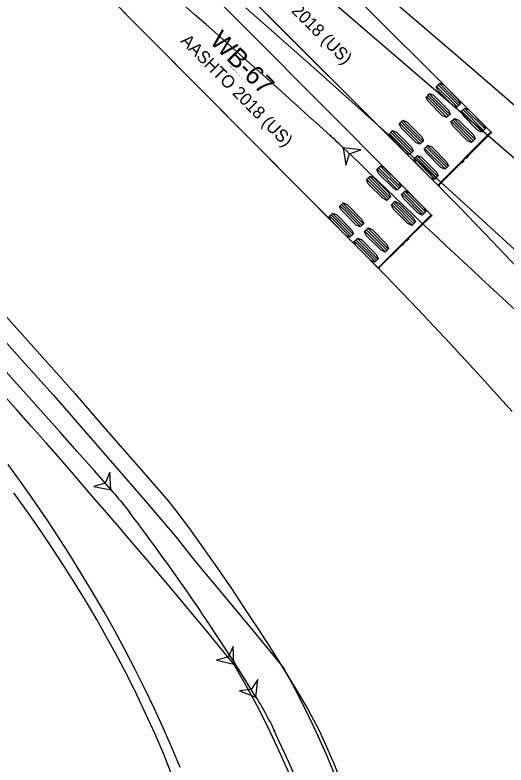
# Model space of a CAD drawing. Extents: x 973688 to 979179, y 703586 to 707602.
# Drawn here: x 973958.9 to 974014.5, y 707392.7 to 707477.7 of the extents above; entities that cross this region are included whole.
import ezdxf

# ---------------------------------------------------------------- set-up
doc = ezdxf.new("R2010")
doc.units = 0
doc.layers.add('0-NPLT', color=7, linetype='Continuous')
doc.layers.add('NO PLOT', color=7, linetype='Continuous')

msp = doc.modelspace()

# ---------------------------------------------------------------- linework, layer by layer
at = {"layer": '0-NPLT'}
for p, q in [((974019.455, 707458.047), (973959.754, 707509.413)), ((974019.455, 707458.047), (973959.754, 707509.413)), ((974006.663, 707469.64), (974008.999, 707467.309)), ((974006.663, 707469.64), (974008.999, 707467.309)), ((974006.825, 707469.802), (974009.16, 707467.471)), ((974006.825, 707469.802), (974009.16, 707467.471)), ((974006.987, 707469.964), (974009.322, 707467.633)), ((974006.987, 707469.964), (974009.322, 707467.633)), ((974005.497, 707468.472), (974007.833, 707466.141)), ((974005.497, 707468.472), (974007.833, 707466.141)), ((974005.659, 707468.634), (974007.995, 707466.303)), ((974005.659, 707468.634), (974007.995, 707466.303)), ((974005.821, 707468.797), (974008.157, 707466.465)), ((974005.821, 707468.797), (974008.157, 707466.465)), ((974009.494, 707466.814), (974011.83, 707464.483)), ((974009.494, 707466.814), (974011.83, 707464.483)), ((974009.656, 707466.976), (974011.992, 707464.645)), ((974009.656, 707466.976), (974011.992, 707464.645)), ((974009.818, 707467.139), (974012.153, 707464.807)), ((974009.818, 707467.139), (974012.153, 707464.807)), ((974002.795, 707465.765), (974005.131, 707463.434)), ((974002.795, 707465.765), (974005.131, 707463.434)), ((974008.49, 707465.809), (974010.826, 707463.477)), ((974008.49, 707465.809), (974010.826, 707463.477)), ((974008.652, 707465.971), (974010.988, 707463.64)), ((974008.652, 707465.971), (974010.988, 707463.64)), ((974002.471, 707465.441), (974004.807, 707463.109)), ((974002.471, 707465.441), (974004.807, 707463.109)), ((974002.633, 707465.603), (974004.969, 707463.271)), ((974002.633, 707465.603), (974004.969, 707463.271)), ((974008.328, 707465.646), (974010.664, 707463.315)), ((974008.328, 707465.646), (974010.664, 707463.315)), ((974001.306, 707464.273), (974003.641, 707461.941)), ((974001.306, 707464.273), (974003.641, 707461.941)), ((974001.468, 707464.435), (974003.803, 707462.104)), ((974001.468, 707464.435), (974003.803, 707462.104)), ((974001.63, 707464.597), (974003.965, 707462.266)), ((974001.63, 707464.597), (974003.965, 707462.266)), ((974012.817, 707464.469), (974006.812, 707458.453)), ((974012.817, 707464.469), (974006.812, 707458.453)), ((974005.303, 707462.615), (974007.638, 707460.284)), ((974005.303, 707462.615), (974007.638, 707460.284)), ((974005.464, 707462.777), (974007.8, 707460.446)), ((974005.464, 707462.777), (974007.8, 707460.446)), ((974005.626, 707462.939), (974007.962, 707460.608)), ((974005.626, 707462.939), (974007.962, 707460.608)), ((974004.299, 707461.609), (974006.634, 707459.278)), ((974004.299, 707461.609), (974006.634, 707459.278)), ((974004.461, 707461.771), (974006.796, 707459.44)), ((974004.461, 707461.771), (974006.796, 707459.44)), ((974010.24, 707461.787), (974010.052, 707461.599)), ((974010.24, 707461.787), (974010.052, 707461.599)), ((974004.137, 707461.447), (974006.473, 707459.116)), ((974004.137, 707461.447), (974006.473, 707459.116)), ((974009.677, 707461.223), (974009.489, 707461.035)), ((974009.677, 707461.223), (974009.489, 707461.035)), ((974009.865, 707461.411), (974009.815, 707461.461)), ((974009.865, 707461.411), (974009.815, 707461.461)), ((973999.918, 707460.262), (974002.243, 707457.921)), ((973999.918, 707460.262), (974002.243, 707457.921)), ((974000.08, 707460.424), (974002.406, 707458.082)), ((974000.08, 707460.424), (974002.406, 707458.082)), ((974000.243, 707460.585), (974002.568, 707458.244)), ((974000.243, 707460.585), (974002.568, 707458.244)), ((973998.747, 707459.1), (974001.073, 707456.758)), ((973998.747, 707459.1), (974001.073, 707456.758)), ((973998.91, 707459.261), (974001.235, 707456.92)), ((973998.91, 707459.261), (974001.235, 707456.92)), ((973999.072, 707459.423), (974001.398, 707457.081)), ((973999.072, 707459.423), (974001.398, 707457.081)), ((974002.737, 707457.424), (974005.062, 707455.083)), ((974002.737, 707457.424), (974005.062, 707455.083)), ((974002.899, 707457.586), (974005.225, 707455.244)), ((974002.899, 707457.586), (974005.225, 707455.244)), ((974003.062, 707457.747), (974005.387, 707455.406)), ((974003.062, 707457.747), (974005.387, 707455.406)), ((973996.033, 707456.404), (973998.359, 707454.063)), ((973996.033, 707456.404), (973998.359, 707454.063)), ((974001.729, 707456.423), (974004.054, 707454.082)), ((974001.729, 707456.423), (974004.054, 707454.082)), ((974001.891, 707456.585), (974004.217, 707454.243)), ((974001.891, 707456.585), (974004.217, 707454.243)), ((973995.708, 707456.081), (973998.034, 707453.74)), ((973995.708, 707456.081), (973998.034, 707453.74)), ((973995.871, 707456.243), (973998.196, 707453.901)), ((973995.871, 707456.243), (973998.196, 707453.901)), ((974001.566, 707456.262), (974003.891, 707453.92)), ((974001.566, 707456.262), (974003.891, 707453.92)), ((973994.537, 707454.918), (973996.863, 707452.577)), ((973994.537, 707454.918), (973996.863, 707452.577)), ((973994.7, 707455.08), (973997.026, 707452.738)), ((973994.7, 707455.08), (973997.026, 707452.738)), ((973994.863, 707455.241), (973997.188, 707452.9)), ((973994.863, 707455.241), (973997.188, 707452.9)), ((974006.049, 707455.064), (974000.019, 707449.075)), ((974006.049, 707455.064), (974000.019, 707449.075)), ((973998.527, 707453.243), (974000.852, 707450.902)), ((973998.527, 707453.243), (974000.852, 707450.902)), ((973998.689, 707453.405), (974001.015, 707451.063)), ((973998.689, 707453.405), (974001.015, 707451.063)), ((973998.852, 707453.566), (974001.178, 707451.225)), ((973998.852, 707453.566), (974001.178, 707451.225)), ((973997.519, 707452.242), (973999.844, 707449.9)), ((973997.519, 707452.242), (973999.844, 707449.9)), ((973997.681, 707452.403), (974000.007, 707450.062)), ((973997.681, 707452.403), (974000.007, 707450.062)), ((974003.461, 707452.394), (974003.272, 707452.207)), ((974003.461, 707452.394), (974003.272, 707452.207)), ((973997.356, 707452.08), (973999.682, 707449.739)), ((973997.356, 707452.08), (973999.682, 707449.739)), ((974002.895, 707451.832), (974002.707, 707451.645)), ((974002.895, 707451.832), (974002.707, 707451.645)), ((974003.084, 707452.019), (974003.034, 707452.07)), ((974003.084, 707452.019), (974003.034, 707452.07))]:
    msp.add_line(p, q, dxfattribs=at)
for points in [[(974012.851, 707464.403), (974012.866, 707464.418), (974012.817, 707464.468), (974008.806, 707468.472), (973975.405, 707501.81), (973972.403, 707498.802), (973969.4, 707495.794), (974002.801, 707462.456), (974006.813, 707458.453), (974006.863, 707458.403), (974006.878, 707458.419)], [(974012.851, 707464.403), (974012.866, 707464.418), (974012.817, 707464.468), (974008.806, 707468.472), (973975.405, 707501.81), (973972.403, 707498.802), (973969.4, 707495.794), (974002.801, 707462.456), (974006.813, 707458.453), (974006.863, 707458.403), (974006.878, 707458.419)], [(973975.405, 707501.81), (974008.04, 707473.929), (974016.013, 707467.07)], [(973975.405, 707501.81), (974008.04, 707473.929), (974016.013, 707467.07)], [(974016.567, 707448.279), (974012.958, 707452.105), (974009.298, 707455.899), (974005.663, 707459.593), (973969.31, 707495.899)], [(974016.567, 707448.279), (974012.958, 707452.105), (974009.298, 707455.899), (974005.663, 707459.593), (973969.31, 707495.899)], [(974006.083, 707454.999), (974006.099, 707455.014), (974006.049, 707455.064), (974002.056, 707459.085), (973968.8, 707492.568), (973965.784, 707489.573), (973962.769, 707486.578), (973996.025, 707453.095), (974000.019, 707449.075), (974000.069, 707449.025), (974000.084, 707449.04)], [(974006.083, 707454.999), (974006.099, 707455.014), (974006.049, 707455.064), (974002.056, 707459.085), (973968.8, 707492.568), (973965.784, 707489.573), (973962.769, 707486.578), (973996.025, 707453.095), (974000.019, 707449.075), (974000.069, 707449.025), (974000.084, 707449.04)], [(974015.225, 707432.785), (974011.715, 707436.685), (974008.151, 707440.549), (974004.537, 707444.377), (974000.9, 707448.149), (973997.278, 707451.833), (973962.769, 707486.578)], [(974015.225, 707432.785), (974011.715, 707436.685), (974008.151, 707440.549), (974004.537, 707444.377), (974000.9, 707448.149), (973997.278, 707451.833), (973962.769, 707486.578)], [(973985.037, 707478.534), (973993.08, 707471.434), (974001.059, 707464.292), (974008.832, 707457.241), (974012.775, 707453.632), (974016.785, 707449.99)], [(973985.037, 707478.534), (973993.08, 707471.434), (974001.059, 707464.292), (974008.832, 707457.241), (974012.775, 707453.632), (974016.785, 707449.99)], [(973996.083, 707462.681), (973995.843, 707462.912), (973995.602, 707463.143), (973995.36, 707463.371), (973995.116, 707463.599), (973994.871, 707463.824), (973994.624, 707464.049)], [(973996.083, 707462.681), (973995.843, 707462.912), (973995.602, 707463.143), (973995.36, 707463.371), (973995.116, 707463.599), (973994.871, 707463.824), (973994.624, 707464.049)], [(974010.1, 707461.547), (974010.289, 707461.736), (974010.29, 707461.737), (974010.24, 707461.787), (974010.265, 707461.812), (974012.833, 707464.385), (974012.834, 707464.386)], [(974010.1, 707461.547), (974010.289, 707461.736), (974010.29, 707461.737), (974010.24, 707461.787), (974010.265, 707461.812), (974012.833, 707464.385), (974012.834, 707464.386)], [(973996.083, 707462.681), (973996.377, 707460.703), (973996.802, 707461.986), (973998.07, 707462.453), (973996.083, 707462.681)], [(973996.083, 707462.681), (973996.377, 707460.703), (973996.802, 707461.986), (973998.07, 707462.453), (973996.083, 707462.681)], [(974009.682, 707461.228), (974010.05, 707461.596)], [(974009.682, 707461.228), (974010.05, 707461.596)], [(974006.895, 707458.436), (974006.896, 707458.437), (974009.464, 707461.01), (974009.49, 707461.035), (974009.539, 707460.985), (974009.54, 707460.986), (974009.729, 707461.175)], [(974006.895, 707458.436), (974006.896, 707458.437), (974009.464, 707461.01), (974009.49, 707461.035), (974009.539, 707460.985), (974009.54, 707460.986), (974009.729, 707461.175)], [(974003.32, 707452.155), (974003.509, 707452.343), (974003.51, 707452.344), (974003.461, 707452.394), (974003.486, 707452.419), (974006.065, 707454.981), (974006.066, 707454.982)], [(974003.32, 707452.155), (974003.509, 707452.343), (974003.51, 707452.344), (974003.461, 707452.394), (974003.486, 707452.419), (974006.065, 707454.981), (974006.066, 707454.982)], [(974002.9, 707451.837), (974003.27, 707452.204)], [(974002.9, 707451.837), (974003.27, 707452.204)], [(974000.101, 707449.057), (974000.102, 707449.058), (974002.681, 707451.62), (974002.707, 707451.645), (974002.756, 707451.595), (974002.758, 707451.596), (974002.947, 707451.784)], [(974000.101, 707449.057), (974000.102, 707449.058), (974002.681, 707451.62), (974002.707, 707451.645), (974002.756, 707451.595), (974002.758, 707451.596), (974002.947, 707451.784)], [(973956.794, 707444.703), (973960.369, 707440.766), (973963.928, 707436.806), (973965.685, 707434.804), (973969.15, 707430.75), (973972.694, 707426.727), (973976.229, 707422.658), (973977.069, 707421.606), (973978.667, 707419.446), (973980.237, 707417.262), (973981.786, 707415.059), (973983.314, 707412.835), (973984.822, 707410.591), (973986.309, 707408.326), (973987.775, 707406.04), (973989.22, 707403.733), (973990.645, 707401.404), (973992.047, 707399.052), (973992.712, 707397.856), (973993.331, 707396.639), (973993.905, 707395.403), (973994.989, 707392.902), (973996.021, 707390.377)], [(973956.794, 707444.703), (973960.369, 707440.766), (973963.928, 707436.806), (973965.685, 707434.804), (973969.15, 707430.75), (973972.694, 707426.727), (973976.229, 707422.658), (973977.069, 707421.606), (973978.667, 707419.446), (973980.237, 707417.262), (973981.786, 707415.059), (973983.314, 707412.835), (973984.822, 707410.591), (973986.309, 707408.326), (973987.775, 707406.04), (973989.22, 707403.733), (973990.645, 707401.404), (973992.047, 707399.052), (973992.712, 707397.856), (973993.331, 707396.639), (973993.905, 707395.403), (973994.989, 707392.902), (973996.021, 707390.377)], [(973977.571, 707392.449), (973976.635, 707394.699), (973975.658, 707396.936), (973974.642, 707399.159), (973973.585, 707401.369), (973972.491, 707403.565), (973971.358, 707405.747), (973970.187, 707407.915), (973968.98, 707410.069), (973967.737, 707412.208), (973966.458, 707414.332), (973965.145, 707416.442), (973963.798, 707418.538), (973962.418, 707420.619), (973961.005, 707422.687), (973959.562, 707424.741), (973958.088, 707426.782)], [(973977.571, 707392.449), (973976.635, 707394.699), (973975.658, 707396.936), (973974.642, 707399.159), (973973.585, 707401.369), (973972.491, 707403.565), (973971.358, 707405.747), (973970.187, 707407.915), (973968.98, 707410.069), (973967.737, 707412.208), (973966.458, 707414.332), (973965.145, 707416.442), (973963.798, 707418.538), (973962.418, 707420.619), (973961.005, 707422.687), (973959.562, 707424.741), (973958.088, 707426.782)], [(973969.748, 707423.913), (973969.618, 707425.909), (973969.089, 707424.665), (973967.787, 707424.304), (973969.748, 707423.913)], [(973969.748, 707423.913), (973969.618, 707425.909), (973969.089, 707424.665), (973967.787, 707424.304), (973969.748, 707423.913)], [(973969.748, 707423.913), (973969.968, 707423.663), (973970.186, 707423.411), (973970.403, 707423.157), (973970.617, 707422.902), (973970.83, 707422.646), (973971.041, 707422.388), (973971.251, 707422.128), (973971.458, 707421.867), (973971.664, 707421.605), (973971.867, 707421.341)], [(973969.748, 707423.913), (973969.968, 707423.663), (973970.186, 707423.411), (973970.403, 707423.157), (973970.617, 707422.902), (973970.83, 707422.646), (973971.041, 707422.388), (973971.251, 707422.128), (973971.458, 707421.867), (973971.664, 707421.605), (973971.867, 707421.341)], [(973986.174, 707400.428), (973986.383, 707402.417), (973985.651, 707401.281), (973984.307, 707401.146), (973986.174, 707400.428)], [(973986.174, 707400.428), (973986.383, 707402.417), (973985.651, 707401.281), (973984.307, 707401.146), (973986.174, 707400.428)], [(973986.174, 707400.428), (973986.348, 707400.144), (973986.519, 707399.858), (973986.689, 707399.571), (973986.856, 707399.283), (973987.022, 707398.994), (973987.184, 707398.703), (973987.345, 707398.41), (973987.503, 707398.117), (973987.658, 707397.822), (973987.811, 707397.526), (973987.961, 707397.228), (973988.109, 707396.93), (973988.254, 707396.629)], [(973986.174, 707400.428), (973986.348, 707400.144), (973986.519, 707399.858), (973986.689, 707399.571), (973986.856, 707399.283), (973987.022, 707398.994), (973987.184, 707398.703), (973987.345, 707398.41), (973987.503, 707398.117), (973987.658, 707397.822), (973987.811, 707397.526), (973987.961, 707397.228), (973988.109, 707396.93), (973988.254, 707396.629)]]:
    msp.add_lwpolyline(points, dxfattribs=at)
for points in [[(974006.623, 707469.6), (974007.027, 707470.005), (974007.476, 707469.8), (974009.157, 707468.122), (974009.363, 707467.673), (974008.958, 707467.269), (974008.51, 707467.473), (974006.828, 707469.151)], [(974006.623, 707469.6), (974007.027, 707470.005), (974007.476, 707469.8), (974009.157, 707468.122), (974009.363, 707467.673), (974008.958, 707467.269), (974008.51, 707467.473), (974006.828, 707469.151)], [(974005.457, 707468.432), (974005.861, 707468.837), (974006.31, 707468.632), (974007.992, 707466.954), (974008.197, 707466.506), (974007.793, 707466.101), (974007.344, 707466.305), (974005.662, 707467.984)], [(974005.457, 707468.432), (974005.861, 707468.837), (974006.31, 707468.632), (974007.992, 707466.954), (974008.197, 707466.506), (974007.793, 707466.101), (974007.344, 707466.305), (974005.662, 707467.984)], [(974009.454, 707466.774), (974009.858, 707467.179), (974010.307, 707466.974), (974011.988, 707465.296), (974012.194, 707464.848), (974011.79, 707464.443), (974011.341, 707464.647), (974009.659, 707466.326)], [(974009.454, 707466.774), (974009.858, 707467.179), (974010.307, 707466.974), (974011.988, 707465.296), (974012.194, 707464.848), (974011.79, 707464.443), (974011.341, 707464.647), (974009.659, 707466.326)], [(974002.431, 707465.4), (974002.835, 707465.805), (974003.284, 707465.601), (974004.966, 707463.922), (974005.171, 707463.474), (974004.767, 707463.069), (974004.318, 707463.273), (974002.637, 707464.952)], [(974002.431, 707465.4), (974002.835, 707465.805), (974003.284, 707465.601), (974004.966, 707463.922), (974005.171, 707463.474), (974004.767, 707463.069), (974004.318, 707463.273), (974002.637, 707464.952)], [(974008.288, 707465.606), (974008.692, 707466.011), (974009.141, 707465.807), (974010.823, 707464.128), (974011.028, 707463.68), (974010.624, 707463.275), (974010.175, 707463.479), (974008.494, 707465.158)], [(974008.288, 707465.606), (974008.692, 707466.011), (974009.141, 707465.807), (974010.823, 707464.128), (974011.028, 707463.68), (974010.624, 707463.275), (974010.175, 707463.479), (974008.494, 707465.158)], [(974001.266, 707464.232), (974001.67, 707464.637), (974002.118, 707464.433), (974003.8, 707462.754), (974004.005, 707462.306), (974003.601, 707461.901), (974003.153, 707462.106), (974001.471, 707463.784)], [(974001.266, 707464.232), (974001.67, 707464.637), (974002.118, 707464.433), (974003.8, 707462.754), (974004.005, 707462.306), (974003.601, 707461.901), (974003.153, 707462.106), (974001.471, 707463.784)], [(973996.083, 707462.681), (973996.377, 707460.703), (973996.802, 707461.986), (973998.07, 707462.453)], [(973996.083, 707462.681), (973996.377, 707460.703), (973996.802, 707461.986), (973998.07, 707462.453)], [(974005.262, 707462.575), (974005.666, 707462.979), (974006.115, 707462.775), (974007.797, 707461.096), (974008.002, 707460.648), (974007.598, 707460.243), (974007.149, 707460.448), (974005.468, 707462.126)], [(974005.262, 707462.575), (974005.666, 707462.979), (974006.115, 707462.775), (974007.797, 707461.096), (974008.002, 707460.648), (974007.598, 707460.243), (974007.149, 707460.448), (974005.468, 707462.126)], [(974004.097, 707461.407), (974004.501, 707461.812), (974004.95, 707461.607), (974006.631, 707459.929), (974006.836, 707459.48), (974006.432, 707459.075), (974005.984, 707459.28), (974004.302, 707460.958)], [(974004.097, 707461.407), (974004.501, 707461.812), (974004.95, 707461.607), (974006.631, 707459.929), (974006.836, 707459.48), (974006.432, 707459.075), (974005.984, 707459.28), (974004.302, 707460.958)], [(973999.877, 707460.222), (974000.283, 707460.625), (974000.731, 707460.419), (974002.406, 707458.733), (974002.609, 707458.284), (974002.203, 707457.881), (974001.755, 707458.087), (974000.081, 707459.773)], [(973999.877, 707460.222), (974000.283, 707460.625), (974000.731, 707460.419), (974002.406, 707458.733), (974002.609, 707458.284), (974002.203, 707457.881), (974001.755, 707458.087), (974000.081, 707459.773)], [(973998.707, 707459.059), (973999.113, 707459.463), (973999.56, 707459.256), (974001.235, 707457.57), (974001.438, 707457.121), (974001.032, 707456.718), (974000.584, 707456.924), (973998.91, 707458.61)], [(973998.707, 707459.059), (973999.113, 707459.463), (973999.56, 707459.256), (974001.235, 707457.57), (974001.438, 707457.121), (974001.032, 707456.718), (974000.584, 707456.924), (973998.91, 707458.61)], [(974002.696, 707457.384), (974003.102, 707457.787), (974003.55, 707457.581), (974005.224, 707455.895), (974005.428, 707455.446), (974005.022, 707455.043), (974004.574, 707455.249), (974002.9, 707456.935)], [(974002.696, 707457.384), (974003.102, 707457.787), (974003.55, 707457.581), (974005.224, 707455.895), (974005.428, 707455.446), (974005.022, 707455.043), (974004.574, 707455.249), (974002.9, 707456.935)], [(973995.668, 707456.041), (973996.074, 707456.444), (973996.521, 707456.238), (973998.196, 707454.552), (973998.399, 707454.103), (973997.993, 707453.7), (973997.545, 707453.906), (973995.871, 707455.592)], [(973995.668, 707456.041), (973996.074, 707456.444), (973996.521, 707456.238), (973998.196, 707454.552), (973998.399, 707454.103), (973997.993, 707453.7), (973997.545, 707453.906), (973995.871, 707455.592)], [(974001.526, 707456.221), (974001.931, 707456.625), (974002.379, 707456.418), (974004.054, 707454.732), (974004.257, 707454.283), (974003.851, 707453.88), (974003.403, 707454.086), (974001.729, 707455.772)], [(974001.526, 707456.221), (974001.931, 707456.625), (974002.379, 707456.418), (974004.054, 707454.732), (974004.257, 707454.283), (974003.851, 707453.88), (974003.403, 707454.086), (974001.729, 707455.772)], [(973994.497, 707454.878), (973994.903, 707455.281), (973995.351, 707455.075), (973997.025, 707453.389), (973997.228, 707452.94), (973996.823, 707452.537), (973996.375, 707452.743), (973994.7, 707454.429)], [(973994.497, 707454.878), (973994.903, 707455.281), (973995.351, 707455.075), (973997.025, 707453.389), (973997.228, 707452.94), (973996.823, 707452.537), (973996.375, 707452.743), (973994.7, 707454.429)], [(973998.487, 707453.203), (973998.892, 707453.606), (973999.34, 707453.4), (974001.015, 707451.714), (974001.218, 707451.265), (974000.812, 707450.862), (974000.364, 707451.068), (973998.69, 707452.754)], [(973998.487, 707453.203), (973998.892, 707453.606), (973999.34, 707453.4), (974001.015, 707451.714), (974001.218, 707451.265), (974000.812, 707450.862), (974000.364, 707451.068), (973998.69, 707452.754)], [(973997.316, 707452.04), (973997.722, 707452.443), (973998.17, 707452.237), (973999.844, 707450.551), (974000.047, 707450.102), (973999.641, 707449.699), (973999.194, 707449.905), (973997.519, 707451.591)], [(973997.316, 707452.04), (973997.722, 707452.443), (973998.17, 707452.237), (973999.844, 707450.551), (974000.047, 707450.102), (973999.641, 707449.699), (973999.194, 707449.905), (973997.519, 707451.591)], [(973969.748, 707423.913), (973969.618, 707425.909), (973969.089, 707424.665), (973967.787, 707424.304)], [(973969.748, 707423.913), (973969.618, 707425.909), (973969.089, 707424.665), (973967.787, 707424.304)], [(973986.174, 707400.428), (973986.383, 707402.417), (973985.651, 707401.281), (973984.307, 707401.146)], [(973986.174, 707400.428), (973986.383, 707402.417), (973985.651, 707401.281), (973984.307, 707401.146)]]:
    msp.add_lwpolyline(points, close=True, dxfattribs=at)
for centre, radius in [((973994.624, 707464.049), 0.0417), ((973994.624, 707464.049), 0.0417), ((973994.624, 707464.049), 0.0417), ((973994.624, 707464.049), 0.0417), ((974012.867, 707464.371), 0.0266), ((974012.867, 707464.371), 0.0266), ((973996.083, 707462.681), 0.0417), ((973996.083, 707462.681), 0.0417), ((973996.083, 707462.681), 0.0417), ((973996.083, 707462.681), 0.0417), ((974006.911, 707458.403), 0.0266), ((974006.911, 707458.403), 0.0266), ((974006.099, 707454.966), 0.0266), ((974006.099, 707454.966), 0.0266), ((974000.117, 707449.024), 0.0266), ((974000.117, 707449.024), 0.0266), ((973969.748, 707423.913), 0.0417), ((973969.748, 707423.913), 0.0417), ((973969.748, 707423.913), 0.0417), ((973969.748, 707423.913), 0.0417), ((973971.867, 707421.341), 0.0417), ((973971.867, 707421.341), 0.0417), ((973971.867, 707421.341), 0.0417), ((973971.867, 707421.341), 0.0417), ((973986.174, 707400.428), 0.0417), ((973986.174, 707400.428), 0.0417), ((973986.174, 707400.428), 0.0417), ((973986.174, 707400.428), 0.0417), ((973988.254, 707396.629), 0.0417), ((973988.254, 707396.629), 0.0417), ((973988.254, 707396.629), 0.0417), ((973988.254, 707396.629), 0.0417)]:
    msp.add_circle(centre, radius, dxfattribs=at)
for centre, radius, start, end in [((973044.868, 706612.96), 1230.061, 41.244925, 49.901185), ((973044.868, 706612.96), 1230.061, 41.244925, 49.901185), ((973067.39, 706440.089), 1381.396, 47.837979, 50.120132), ((973067.39, 706440.089), 1381.396, 47.837979, 50.120132), ((974014.282, 707462.975), 2.022, 135.05416, 135.73792), ((974014.282, 707462.975), 2.022, 135.05416, 135.73792), ((974726.602, 708218.189), 1050.928, 225.963408, 228.304175), ((974726.602, 708218.189), 1050.928, 225.963408, 228.304175), ((974010.075, 707461.572), 0.0352, 136.02848, 315.02889), ((974010.075, 707461.572), 0.0352, 136.02848, 315.02889), ((974010.076, 707461.572), 0.0354, 319.3457, 131.53116), ((974010.076, 707461.572), 0.0354, 319.3457, 131.53116), ((974009.703, 707461.2), 0.0353, 138.39034, 316.73999), ((974009.703, 707461.2), 0.0353, 138.39034, 316.73999), ((974009.704, 707461.2), 0.0352, 315.07943, 134.07984), ((974009.704, 707461.2), 0.0352, 315.07943, 134.07984), ((974006.911, 707458.403), 0.0363, 154.13161, 115.29296), ((974006.911, 707458.403), 0.0363, 154.13161, 115.29296), ((974007.508, 707453.564), 2.022, 134.80553, 135.48929), ((974007.508, 707453.564), 2.022, 134.80553, 135.48929), ((974003.295, 707452.18), 0.0352, 135.77985, 314.78026), ((974003.295, 707452.18), 0.0352, 135.77985, 314.78026), ((974003.296, 707452.18), 0.0354, 319.09706, 131.28253), ((974003.296, 707452.18), 0.0354, 319.09706, 131.28253), ((974002.922, 707451.809), 0.0353, 138.1417, 316.49136), ((974002.922, 707451.809), 0.0353, 138.1417, 316.49136), ((974002.922, 707451.809), 0.0352, 314.83079, 133.8312), ((974002.922, 707451.809), 0.0352, 314.83079, 133.8312), ((974000.117, 707449.024), 0.0363, 153.88297, 115.04432), ((974000.117, 707449.024), 0.0363, 153.88297, 115.04432), ((973772.268, 707269.442), 250.825, 31.48138, 37.27177), ((973772.268, 707269.442), 250.825, 31.48138, 37.27177), ((973874.844, 707342.338), 125.735, 344.09743, 25.58118), ((973874.844, 707342.338), 125.735, 344.09743, 25.58118)]:
    msp.add_arc(centre, radius, start, end, dxfattribs=at)
at = {"layer": 'NO PLOT'}
for points in [[(973956.16, 707442.513), (973959.696, 707438.578), (973963.212, 707434.625), (973966.709, 707430.65), (973970.191, 707426.648), (973973.665, 707422.614), (973977.127, 707418.531), (973979.219, 707415.912), (973982.701, 707411.749), (973986.204, 707407.517), (973989.292, 707403.744), (973990.584, 707401.348), (973991.816, 707398.919), (973992.992, 707396.459), (973994.09, 707394.019), (973995.132, 707391.554)], [(973976.586, 707391.805), (973975.684, 707394.021), (973974.738, 707396.225), (973973.748, 707398.416), (973972.715, 707400.592), (973971.64, 707402.755), (973970.522, 707404.903), (973969.364, 707407.036), (973968.165, 707409.155), (973966.927, 707411.259), (973965.651, 707413.348), (973964.336, 707415.422), (973962.984, 707417.482), (973961.597, 707419.527), (973960.175, 707421.558), (973958.718, 707423.575)], [(973983.666, 707404.17), (973983.6, 707406.169), (973983.031, 707404.942), (973981.718, 707404.623), (973983.666, 707404.17)]]:
    msp.add_lwpolyline(points, dxfattribs=at)
msp.add_lwpolyline([(973983.666, 707404.17), (973983.6, 707406.169), (973983.031, 707404.942), (973981.718, 707404.623)], close=True, dxfattribs=at)
msp.add_circle((973983.666, 707404.17), 0.0417, dxfattribs=at)
msp.add_circle((973983.666, 707404.17), 0.0417, dxfattribs=at)
for centre, radius, start, end in [((973214.161, 706772.271), 995.708, 39.392017, 48.705126), ((973887.29, 707347.441), 111.832, 347.06067, 30.48185)]:
    msp.add_arc(centre, radius, start, end, dxfattribs=at)

# ---------------------------------------------------------------- texts
at = {"layer": '0-NPLT'}
for s, height, rotation, p in [('AASHTO 2018 (US)', 1.41667, 315.05416, (973984.227, 707483.988)), ('AASHTO 2018 (US)', 1.41667, 315.05416, (973984.227, 707483.988)), ('WB-67', 2.125, 314.80553, (973980.836, 707474.66)), ('WB-67', 2.125, 314.80553, (973980.836, 707474.66)), ('AASHTO 2018 (US)', 1.41667, 314.80553, (973977.545, 707474.707)), ('AASHTO 2018 (US)', 1.41667, 314.80553, (973977.545, 707474.707)), ('(c) 2021 Transoft Solutions, Inc. All rights reserved.', 0.085, 314.80553, (973983.208, 707471.97)), ('(c) 2021 Transoft Solutions, Inc. All rights reserved.', 0.085, 314.80553, (973983.208, 707471.97))]:
    msp.add_text(s, height=height, rotation=rotation, dxfattribs=at).set_placement(p)

doc.saveas('drawing.dxf')
